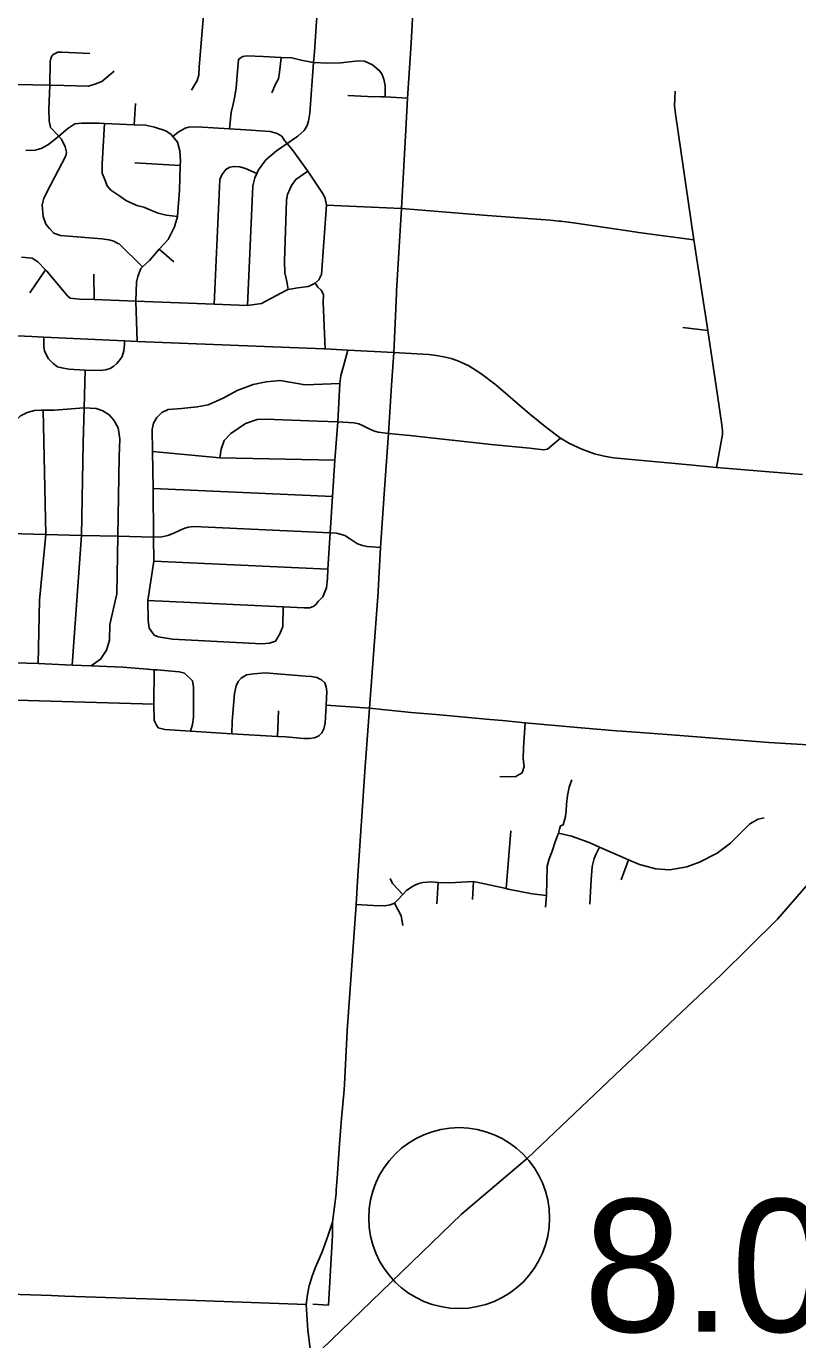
# Model space of a CAD drawing. Extents: x 1729596 to 1934326, y 644115 to 911751.
# Drawn here: x 1805619 to 1812018, y 677476 to 688369 of the extents above; entities that cross this region are included whole.
import ezdxf

# ---------------------------------------------------------------- set-up
doc = ezdxf.new("R2010")
doc.units = 0
for name, color, linetype in [('Default', 7, 'Continuous'), ('GM_X_City_Street', 7, 'Continuous'), ('GM_X_County_Road', 7, 'Continuous'), ('GM_X_Interstate_Route', 7, 'Continuous'), ('GM_X_Township_Road', 7, 'Continuous')]:
    doc.layers.add(name, color=color, linetype=linetype)

msp = doc.modelspace()

# ---------------------------------------------------------------- linework, layer by layer
at = {"layer": 'Default'}
msp.add_circle((1809209, 678485), 750, dxfattribs=at)
at = {"layer": 'GM_X_City_Street'}
for points in [[(1806990, 687840), (1807035, 687918), (1807051, 687964), (1807054, 688032), (1807085, 688429), (1807134, 689067)], [(1807455, 686053), (1807499, 687047), (1807515, 687113), (1807531, 687149), (1807544, 687179), (1807607, 687261), (1807695, 687336), (1807783, 687396), (1807871, 687457), (1807925, 687504), (1807948, 687546), (1807960, 687582), (1807971, 687648), (1808002, 688069), (1808009, 688158), (1808027, 688412), (1808031, 688464), (1808036, 688587), (1808036, 688615), (1808025, 688647)], [(1808689, 686153), (1808690, 686173), (1808731, 686859), (1808767, 687510), (1808782, 687772), (1808812, 688229), (1808830, 688587)], [(1806582, 686373), (1806389, 686566), (1806379, 686568), (1806345, 686587), (1806303, 686599), (1806245, 686606), (1805902, 686634), (1805848, 686654), (1805812, 686691), (1805781, 686727), (1805759, 686790), (1805750, 686888), (1805765, 686944), (1805820, 687052), (1805946, 687294), (1805952, 687326), (1805942, 687370), (1805911, 687432), (1805888, 687457), (1805820, 687530), (1805808, 687584), (1805807, 687679), (1805813, 687880), (1805818, 688078), (1805826, 688112), (1805843, 688134), (1805881, 688153), (1805913, 688155), (1806146, 688142)], [(1807305, 687519), (1807319, 687654), (1807334, 687722), (1807348, 687788), (1807361, 687858), (1807371, 687996), (1807376, 688058), (1807378, 688094), (1807402, 688110)], [(1807402, 688110), (1807414, 688118), (1807449, 688124), (1807585, 688118), (1807732, 688110), (1807822, 688106), (1807898, 688089), (1807984, 688070), (1808002, 688069), (1808120, 688064), (1808227, 688067), (1808374, 688083), (1808424, 688079), (1808490, 688048), (1808547, 688003), (1808568, 687974), (1808586, 687931), (1808596, 687878), (1808595, 687783)], [(1807656, 687816), (1807685, 687888), (1807711, 687934), (1807720, 687988), (1807725, 688034), (1807732, 688110)], [(1804615, 687918), (1804616, 687918), (1804644, 687918), (1804723, 687916), (1805015, 687910), (1805528, 687886), (1805532, 687886), (1805813, 687880), (1805934, 687878), (1806135, 687873), (1806187, 687888), (1806246, 687911), (1806347, 687996)], [(1808286, 687795), (1808448, 687787), (1808562, 687784)], [(1808562, 687784), (1808595, 687783), (1808782, 687772)], [(1811155, 686598), (1811003, 687642), (1810997, 687708), (1811001, 687832)], [(1806513, 687552), (1806524, 687728)], [(1805615, 687338), (1805693, 687341), (1805742, 687355), (1805804, 687388), (1805888, 687457), (1805963, 687520), (1806022, 687559), (1806078, 687566), (1806222, 687564), (1806268, 687562), (1806513, 687552), (1806607, 687548), (1806683, 687531), (1806775, 687503), (1806820, 687471), (1806834, 687454), (1806879, 687490), (1806936, 687523), (1806964, 687531), (1807034, 687536), (1807305, 687519), (1807441, 687511), (1807641, 687496), (1807699, 687479), (1807739, 687457), (1807762, 687422), (1807780, 687400), (1807783, 687396), (1807825, 687347), (1807953, 687168)], [(1806873, 686790), (1806779, 686803), (1806713, 686819), (1806657, 686842), (1806593, 686869), (1806545, 686881), (1806451, 686921), (1806396, 686959), (1806320, 687010), (1806290, 687047), (1806267, 687105), (1806249, 687152), (1806248, 687228), (1806268, 687562)], [(1806539, 685755), (1806528, 686089), (1806534, 686246), (1806543, 686294), (1806568, 686360), (1806582, 686373), (1806640, 686427), (1806722, 686520), (1806795, 686601), (1806848, 686705), (1806873, 686790), (1806874, 686795), (1806891, 687006), (1806896, 687215), (1806897, 687249), (1806893, 687337), (1806872, 687408), (1806834, 687454)], [(1805579, 686455), (1805667, 686446), (1805715, 686415), (1805778, 686350), (1805790, 686338), (1805961, 686132), (1805983, 686114), (1806059, 686107), (1806183, 686102), (1806528, 686089), (1807177, 686064), (1807455, 686053), (1807570, 686071), (1807771, 686177), (1807792, 686185), (1807807, 686190), (1807871, 686199), (1807956, 686210), (1807982, 686222), (1808014, 686239), (1808018, 686241), (1808045, 686265), (1808067, 686311), (1808108, 686884), (1808097, 686941), (1808082, 686977), (1808054, 687019), (1807953, 687168)], [(1806519, 687237), (1806896, 687215)], [(1807177, 686064), (1807224, 687099), (1807241, 687137), (1807273, 687182), (1807308, 687200), (1807342, 687206), (1807390, 687203), (1807438, 687189), (1807531, 687149)], [(1807792, 686185), (1807779, 686251), (1807763, 686324), (1807760, 686420), (1807776, 686926), (1807785, 686974), (1807818, 687048), (1807856, 687098), (1807953, 687168)], [(1808108, 686884), (1808731, 686859)], [(1808731, 686859), (1808731, 686859), (1809408, 686802), (1809964, 686760), (1810037, 686753), (1810052, 686752)], [(1810052, 686752), (1810115, 686745), (1810157, 686738)], [(1810682, 686662), (1810697, 686660), (1811155, 686598)], [(1811392, 685035), (1811388, 685064), (1811353, 685309), (1811272, 685847), (1811155, 686598)], [(1806722, 686520), (1806844, 686416)], [(1805649, 686157), (1805778, 686350)], [(1806183, 686102), (1806179, 686314)], [(1808099, 685693), (1808082, 686077), (1808083, 686144), (1808065, 686180), (1808037, 686204), (1808014, 686239)], [(1808533, 683603), (1808535, 683635), (1808556, 684047), (1808589, 684529), (1808623, 684991), (1808647, 685389), (1808667, 685664), (1808678, 685904), (1808689, 686153)], [(1811065, 685871), (1811272, 685847)], [(1805245, 685816), (1805425, 685808), (1805666, 685796)], [(1805666, 685796), (1805765, 685791), (1806433, 685760), (1806539, 685755), (1808088, 685694)], [(1805765, 685791), (1805764, 685713), (1805770, 685677), (1805786, 685642), (1805803, 685611), (1805842, 685571), (1805878, 685545), (1805913, 685535), (1805973, 685525), (1806107, 685517), (1806232, 685514), (1806277, 685519), (1806315, 685531), (1806344, 685549), (1806370, 685573), (1806394, 685602), (1806413, 685631), (1806429, 685676), (1806433, 685731), (1806433, 685760)], [(1808022, 683575), (1808039, 683599), (1808080, 683636), (1808109, 683713), (1808116, 683789), (1808119, 683866), (1808135, 684083), (1808139, 684167), (1808159, 684469), (1808179, 684771), (1808202, 685089), (1808220, 685406), (1808228, 685474), (1808251, 685551), (1808285, 685684)], [(1808088, 685694), (1808099, 685693), (1808285, 685684), (1808667, 685664)], [(1808667, 685664), (1808954, 685648), (1809019, 685639), (1809081, 685628), (1809142, 685615), (1809198, 685593), (1809289, 685554), (1809388, 685490), (1809513, 685395), (1809793, 685154), (1809936, 685038), (1810050, 684953), (1810124, 684908), (1810226, 684861), (1810333, 684822), (1810413, 684803), (1810490, 684790), (1811119, 684731), (1811343, 684711), (1811882, 684666), (1812057, 684651)], [(1806000, 683071), (1806076, 684146), (1806092, 684911), (1806100, 685204), (1806107, 685517)], [(1806742, 685165), (1806795, 685192), (1806905, 685199), (1807037, 685212), (1807127, 685230), (1807251, 685286), (1807367, 685348), (1807500, 685398), (1807609, 685420), (1807724, 685432), (1807932, 685396), (1808220, 685406)], [(1805529, 683091), (1805469, 683120), (1805451, 683136), (1805425, 683182), (1805409, 683233), (1805413, 683508), (1805471, 683872), (1805478, 684161), (1805471, 684982), (1805493, 685060), (1805526, 685096), (1805570, 685138), (1805626, 685167), (1805687, 685183), (1805741, 685185), (1805759, 685185), (1805849, 685184), (1806100, 685204)], [(1805717, 683083), (1805729, 683610), (1805782, 684154), (1805759, 685185)], [(1806158, 683064), (1806235, 683120), (1806285, 683196), (1806308, 683278), (1806313, 683409), (1806369, 683661), (1806377, 684141), (1806390, 684797), (1806396, 684947), (1806382, 685040), (1806345, 685103), (1806306, 685147), (1806254, 685179), (1806199, 685199), (1806100, 685204)], [(1806679, 683318), (1806637, 683378), (1806630, 683441), (1806627, 683607), (1806676, 683934), (1806673, 684133), (1806671, 684536), (1806667, 684842), (1806663, 685026), (1806675, 685078), (1806702, 685125), (1806742, 685165)], [(1807224, 684791), (1807234, 684861), (1807261, 684933), (1807315, 684991), (1807384, 685038), (1807438, 685074), (1807534, 685107), (1807603, 685111), (1808036, 685094), (1808202, 685089), (1808335, 685081), (1808378, 685071), (1808414, 685055), (1808464, 685029), (1808500, 685015), (1808538, 685004), (1808623, 684991)], [(1808623, 684991), (1808800, 684976), (1809474, 684900), (1809797, 684869), (1809908, 684855), (1809941, 684861), (1810050, 684953)], [(1811343, 684711), (1811393, 684982), (1811395, 685014), (1811392, 685035)], [(1806667, 684842), (1807224, 684791), (1808179, 684771)], [(1806671, 684536), (1808159, 684469)], [(1805478, 684161), (1805782, 684154), (1806076, 684146), (1806377, 684141), (1806673, 684133), (1806743, 684136), (1806794, 684146), (1806842, 684164), (1806896, 684190), (1806935, 684206), (1806964, 684215), (1807008, 684221), (1808139, 684167), (1808193, 684164), (1808223, 684158), (1808260, 684147), (1808299, 684122), (1808334, 684098), (1808366, 684077), (1808407, 684062), (1808446, 684055), (1808489, 684052), (1808556, 684047)], [(1806676, 683934), (1808119, 683866)], [(1806627, 683607), (1807750, 683554), (1807924, 683546), (1807970, 683547), (1808004, 683561), (1808022, 683575)], [(1806679, 683318), (1806713, 683304), (1806833, 683285), (1807573, 683247), (1807637, 683253), (1807685, 683270), (1807722, 683330), (1807746, 683392), (1807750, 683554)], [(1808258, 679592), (1808280, 680039), (1808355, 681085), (1808370, 681323), (1808427, 682191), (1808465, 682713), (1808533, 683603)], [(1804096, 683276), (1804856, 683245), (1804894, 683243), (1805002, 683235), (1805044, 683212), (1805054, 683204), (1805134, 683139), (1805170, 683116), (1805208, 683107), (1805271, 683102), (1805529, 683091), (1805717, 683083), (1806000, 683071), (1806158, 683064), (1806421, 683053), (1806622, 683037), (1806625, 683037)], [(1806625, 683037), (1806679, 683033), (1806705, 683031), (1806887, 683016), (1806931, 683003)], [(1806679, 683033), (1806677, 682746), (1806677, 682740), (1806679, 682614), (1806688, 682594), (1806698, 682572), (1806713, 682552), (1806769, 682537), (1806981, 682522), (1807325, 682502), (1807703, 682480), (1807771, 682476), (1807918, 682463), (1807968, 682461), (1808009, 682467), (1808045, 682484), (1808070, 682510), (1808087, 682541), (1808097, 682590), (1808105, 682739)], [(1806981, 682522), (1806998, 682578), (1807005, 682638), (1807006, 682887), (1806998, 682941), (1806931, 683003)], [(1807325, 682502), (1807327, 682607), (1807346, 682835), (1807359, 682900), (1807376, 682934), (1807402, 682963), (1807445, 682990), (1807507, 682999), (1807599, 683007), (1807935, 682979), (1807982, 682977), (1808029, 682968), (1808068, 682950), (1808094, 682923), (1808107, 682890), (1808111, 682853), (1808105, 682739)], [(1805153, 682790), (1806677, 682746)], [(1807703, 682480), (1807711, 682691)], [(1808105, 682739), (1808465, 682713)], [(1809463, 682621), (1809568, 682611)], [(1809546, 682148), (1809673, 682144), (1809731, 682178), (1809750, 682231), (1809741, 682294), (1809743, 682386), (1809758, 682593)], [(1810514, 682527), (1810561, 682523), (1810935, 682494)], [(1809926, 681063), (1809935, 681161), (1809939, 681404), (1809956, 681463), (1809982, 681528), (1810007, 681604), (1810033, 681676), (1810043, 681711), (1810051, 681737), (1810073, 681746), (1810091, 681814), (1810098, 681863), (1810100, 681918), (1810107, 681989), (1810121, 682059), (1810143, 682119)], [(1810033, 681676), (1810141, 681653), (1810287, 681601), (1810374, 681562), (1810615, 681455), (1810704, 681417), (1810842, 681382), (1810957, 681374), (1811099, 681398), (1811204, 681436), (1811350, 681512), (1811461, 681594), (1811551, 681684), (1811620, 681754), (1811690, 681792), (1811740, 681804)], [(1809598, 681217), (1809639, 681696)], [(1810292, 681087), (1810301, 681243), (1810308, 681328), (1810312, 681400), (1810329, 681467), (1810347, 681507), (1810374, 681562)], [(1810553, 681291), (1810615, 681455)], [(1808355, 681085), (1808496, 681077), (1808594, 681074), (1808637, 681083), (1808672, 681096), (1808699, 681122), (1808742, 681168), (1808774, 681201), (1808808, 681227), (1808841, 681247), (1808874, 681260), (1808908, 681267), (1808976, 681273), (1809034, 681268), (1809128, 681265), (1809328, 681276), (1809380, 681266), (1809598, 681217), (1809615, 681214), (1809814, 681175), (1809935, 681161)], [(1808742, 681168), (1808656, 681260), (1808636, 681300)], [(1809023, 681090), (1809034, 681268)], [(1809319, 681128), (1809328, 681276)], [(1808741, 680912), (1808729, 680991), (1808672, 681096)], [(1808096, 678267), (1808124, 678343), (1808158, 678450), (1808178, 678599), (1808186, 678667)], [(1808186, 678667), (1808188, 678685), (1808190, 678718)], [(1807968, 677930), (1807990, 678003), (1808012, 678064), (1808072, 678205), (1808096, 678267)], [(1805827, 677842), (1805938, 677838), (1806954, 677805), (1807941, 677769)]]:
    msp.add_lwpolyline(points, dxfattribs=at)
at = {"layer": 'GM_X_County_Road'}
for points in [[(1808465, 682713), (1808810, 682679), (1809020, 682662), (1809463, 682621)], [(1809568, 682611), (1809758, 682593), (1810222, 682551), (1810514, 682527)], [(1810935, 682494), (1811779, 682428), (1812197, 682404)], [(1808190, 678718), (1808198, 678813), (1808218, 679101), (1808233, 679311), (1808255, 679548), (1808258, 679592)], [(1803819, 677916), (1804731, 677882), (1805302, 677860), (1805827, 677842)], [(1808050, 676769), (1808035, 676927), (1807985, 677316), (1807955, 677555), (1807945, 677686), (1807941, 677769), (1807951, 677851), (1807966, 677926), (1807968, 677930)]]:
    msp.add_lwpolyline(points, dxfattribs=at)
at = {"layer": 'GM_X_Interstate_Route'}
for points in [[(1810785, 679939), (1811008, 680148), (1811379, 680500), (1811851, 680963), (1812122, 681277)], [(1807945, 677280), (1807985, 677316), (1809229, 678516), (1809777, 678981), (1810555, 679722), (1810785, 679939)]]:
    msp.add_lwpolyline(points, dxfattribs=at)
at = {"layer": 'GM_X_Township_Road'}
for points in [[(1810157, 686738), (1810682, 686662)], [(1808127, 677764), (1808160, 678340), (1808158, 678450)], [(1807995, 677771), (1808127, 677764)]]:
    msp.add_lwpolyline(points, dxfattribs=at)

# ---------------------------------------------------------------- texts
at = {"layer": 'Default'}
msp.add_text('8.00', height=1100, dxfattribs=at).set_placement((1810241, 677542))

doc.saveas('drawing.dxf')
